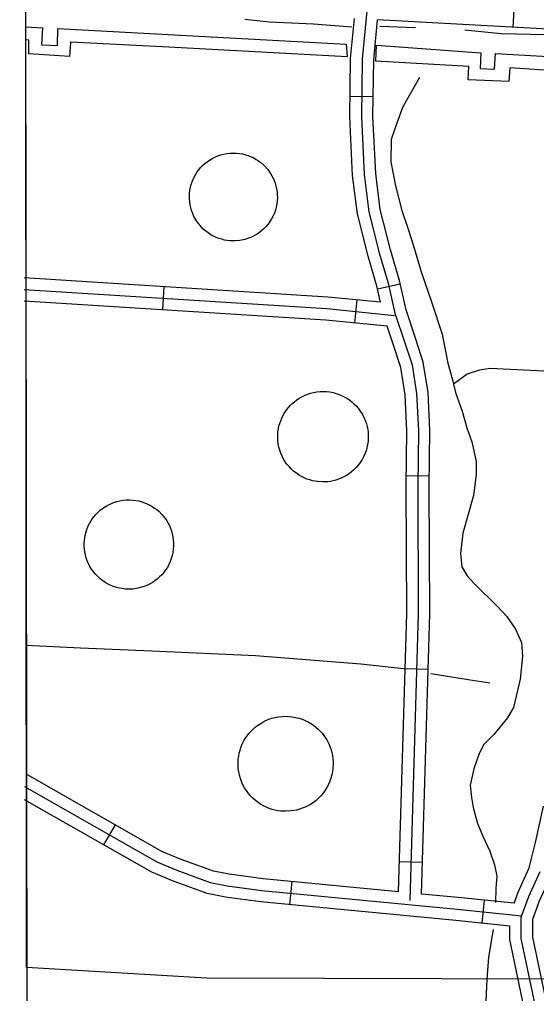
# Model space of a CAD drawing. Extents: x 3313447 to 3351316, y 703786 to 729172.
# Drawn here: x 3317577 to 3318246, y 718227 to 719488 of the extents above; entities that cross this region are included whole.
import ezdxf

# ---------------------------------------------------------------- set-up
doc = ezdxf.new("R2010")
doc.units = 0
for name, color, linetype in [('V-DOMW-TANK', 7, 'Continuous'), ('V-GRID-FRAM', 7, 'Continuous'), ('V-ROAD-CNTR', 7, 'Continuous'), ('V-SITE-OTLN', 7, 'Continuous'), ('V-TOPO-SHOR', 7, 'Continuous'), ('V-UTIL-LINE', 7, 'Continuous')]:
    doc.layers.add(name, color=color, linetype=linetype)

msp = doc.modelspace()

# ---------------------------------------------------------------- linework, layer by layer
at = {"layer": 'V-DOMW-TANK'}
for points in [[(3317869.4, 719312.7), (3317873.1, 719311.6), (3317876.7, 719310.1), (3317880.1, 719308.5), (3317883.3, 719306.7), (3317886.3, 719304.8), (3317889.1, 719302.7), (3317894.1, 719298.2), (3317898.3, 719293.5), (3317902, 719288.3), (3317905.2, 719282.4), (3317906.6, 719279.2), (3317907.9, 719275.8), (3317908.9, 719272.3), (3317909.7, 719268.6), (3317910.3, 719264.8), (3317910.6, 719260.9), (3317910.7, 719257), (3317910.5, 719253), (3317910, 719249), (3317909.2, 719245), (3317908.1, 719241), (3317906.8, 719237.2), (3317905.1, 719233.4), (3317903.2, 719229.8), (3317901.1, 719226.3), (3317898.7, 719223), (3317896.1, 719220), (3317893.4, 719217.1), (3317890.5, 719214.5), (3317887.5, 719212.1), (3317884.4, 719210), (3317881.3, 719208.1), (3317878.1, 719206.5), (3317874.8, 719205.1), (3317868.5, 719203), (3317862.2, 719201.7), (3317855.9, 719201.1), (3317849.2, 719201.3), (3317845.7, 719201.7), (3317842.2, 719202.3), (3317838.6, 719203.2), (3317835, 719204.3), (3317831.4, 719205.7), (3317827.9, 719207.3), (3317824.5, 719209.2), (3317821.1, 719211.4), (3317817.9, 719213.9), (3317814.8, 719216.5), (3317811.9, 719219.4), (3317809.3, 719222.6), (3317806.8, 719225.9), (3317804.6, 719229.3), (3317802.7, 719232.9), (3317801.1, 719236.6), (3317799.7, 719240.4), (3317798.6, 719244.2), (3317797.8, 719248), (3317797.2, 719251.8), (3317796.9, 719255.5), (3317796.9, 719259.2), (3317797.1, 719262.8), (3317797.5, 719266.2), (3317798.8, 719272.8), (3317800.8, 719278.9), (3317803.5, 719284.6), (3317807, 719290.4), (3317809.1, 719293.2), (3317811.4, 719296), (3317813.9, 719298.6), (3317816.7, 719301.2), (3317819.7, 719303.5), (3317822.8, 719305.8), (3317826.2, 719307.8), (3317829.8, 719309.6), (3317833.5, 719311.2), (3317837.4, 719312.5), (3317841.3, 719313.5), (3317845.4, 719314.3), (3317849.5, 719314.8), (3317853.5, 719314.9), (3317857.6, 719314.8), (3317861.6, 719314.4), (3317865.6, 719313.7)], [(3317952.5, 718891.7), (3317949, 718892.9), (3317945.5, 718894.3), (3317942.1, 718896), (3317938.7, 718898), (3317935.3, 718900.3), (3317932.1, 718902.8), (3317929.1, 718905.5), (3317926.2, 718908.5), (3317923.5, 718911.7), (3317921, 718915.2), (3317918.8, 718918.8), (3317916.9, 718922.5), (3317915.2, 718926.4), (3317913.8, 718930.3), (3317912.7, 718934.3), (3317911.9, 718938.4), (3317911.4, 718942.4), (3317911.2, 718946.4), (3317911.2, 718950.4), (3317911.5, 718954.2), (3317912.1, 718958), (3317912.8, 718961.6), (3317913.8, 718965), (3317915, 718968.4), (3317916.3, 718971.5), (3317919.2, 718977.3), (3317922.9, 718982.8), (3317925, 718985.5), (3317927.3, 718988.1), (3317929.9, 718990.6), (3317932.7, 718993), (3317935.7, 718995.3), (3317938.9, 718997.5), (3317942.3, 718999.4), (3317945.9, 719001.2), (3317949.7, 719002.7), (3317953.6, 719004), (3317957.6, 719005), (3317961.8, 719005.7), (3317966, 719006.2), (3317970.2, 719006.3), (3317974.4, 719006.1), (3317978.6, 719005.6), (3317982.7, 719004.8), (3317986.7, 719003.8), (3317990.6, 719002.4), (3317994.4, 719000.8), (3317998, 718999), (3318001.4, 718997), (3318004.5, 718994.8), (3318007.5, 718992.5), (3318010.3, 718990), (3318012.8, 718987.5), (3318015.1, 718984.8), (3318017.2, 718982.1), (3318020.7, 718976.6), (3318023.6, 718970.8), (3318024.9, 718967.6), (3318026, 718964.2), (3318026.9, 718960.7), (3318027.6, 718957.1), (3318028.1, 718953.4), (3318028.3, 718949.5), (3318028.3, 718945.6), (3318028, 718941.6), (3318027.5, 718937.5), (3318026.6, 718933.5), (3318025.5, 718929.5), (3318024, 718925.6), (3318022.3, 718921.7), (3318020.3, 718918), (3318018, 718914.5), (3318015.5, 718911.1), (3318012.8, 718907.9), (3318009.8, 718904.9), (3318006.7, 718902.2), (3318003.5, 718899.8), (3318000.1, 718897.6), (3317996.7, 718895.7), (3317993.2, 718894), (3317989.7, 718892.6), (3317986.2, 718891.4), (3317982.7, 718890.5), (3317979.3, 718889.9), (3317975.9, 718889.4), (3317969.3, 718889.1), (3317962.8, 718889.5), (3317959.4, 718890), (3317956, 718890.7)], [(3317748.8, 718857.4), (3317751.8, 718855.4), (3317754.6, 718853.3), (3317757.1, 718851.2), (3317761.7, 718846.6), (3317765.7, 718841.5), (3317767.6, 718838.7), (3317769.3, 718835.7), (3317770.9, 718832.6), (3317772.4, 718829.2), (3317773.6, 718825.7), (3317774.6, 718822), (3317775.4, 718818.2), (3317776, 718814.3), (3317776.3, 718810.3), (3317776.3, 718806.2), (3317776, 718802.1), (3317775.4, 718798), (3317774.6, 718794), (3317773.4, 718790), (3317772, 718786.1), (3317770.2, 718782.3), (3317768.3, 718778.6), (3317766, 718775.2), (3317763.6, 718771.9), (3317761, 718768.9), (3317758.2, 718766.1), (3317755.3, 718763.5), (3317752.3, 718761.2), (3317749.2, 718759.1), (3317746, 718757.3), (3317742.8, 718755.7), (3317739.7, 718754.3), (3317736.5, 718753.2), (3317730.2, 718751.5), (3317723.9, 718750.5), (3317720.5, 718750.3), (3317717, 718750.3), (3317713.5, 718750.5), (3317709.9, 718751), (3317706.2, 718751.6), (3317702.5, 718752.6), (3317698.8, 718753.8), (3317695.1, 718755.2), (3317691.5, 718757), (3317688, 718759), (3317684.6, 718761.3), (3317681.3, 718763.9), (3317678.2, 718766.6), (3317675.4, 718769.7), (3317672.7, 718772.9), (3317670.3, 718776.3), (3317668.1, 718779.8), (3317666.2, 718783.4), (3317664.6, 718787.2), (3317663.3, 718791), (3317662.3, 718794.8), (3317661.5, 718798.6), (3317661, 718802.4), (3317660.7, 718806.1), (3317660.7, 718809.7), (3317660.9, 718813.3), (3317661.4, 718816.7), (3317662, 718820), (3317663.6, 718826.3), (3317666, 718832.3), (3317667.5, 718835.3), (3317669.2, 718838.3), (3317671.2, 718841.3), (3317673.4, 718844.2), (3317675.8, 718847), (3317678.4, 718849.8), (3317681.3, 718852.4), (3317684.4, 718854.8), (3317687.8, 718857.1), (3317691.3, 718859.1), (3317695, 718860.9), (3317698.8, 718862.5), (3317702.8, 718863.7), (3317706.8, 718864.7), (3317710.9, 718865.4), (3317715.1, 718865.8), (3317719.2, 718865.9), (3317723.3, 718865.7), (3317727.3, 718865.3), (3317731.3, 718864.5), (3317735.1, 718863.5), (3317738.8, 718862.3), (3317742.3, 718860.8), (3317745.7, 718859.2)], [(3317963.4, 718569.2), (3317966.1, 718566.6), (3317968.5, 718563.8), (3317970.7, 718561), (3317974.5, 718555.3), (3317977.6, 718549.1), (3317979, 718545.8), (3317980.2, 718542.3), (3317981.2, 718538.7), (3317982, 718534.9), (3317982.5, 718530.9), (3317982.8, 718526.9), (3317982.9, 718522.8), (3317982.6, 718518.6), (3317982.1, 718514.3), (3317981.2, 718510.1), (3317980.1, 718505.9), (3317978.6, 718501.7), (3317976.8, 718497.7), (3317974.8, 718493.7), (3317972.4, 718490), (3317969.8, 718486.4), (3317967, 718483), (3317964, 718479.9), (3317960.7, 718477), (3317957.4, 718474.4), (3317953.9, 718472), (3317950.3, 718470), (3317946.6, 718468.2), (3317943, 718466.7), (3317939.3, 718465.4), (3317935.6, 718464.4), (3317932, 718463.7), (3317928.5, 718463.2), (3317921.6, 718462.8), (3317914.8, 718463.1), (3317911.2, 718463.6), (3317907.6, 718464.3), (3317903.9, 718465.3), (3317900.2, 718466.5), (3317896.6, 718468), (3317892.9, 718469.8), (3317889.3, 718471.8), (3317885.8, 718474.1), (3317882.4, 718476.7), (3317879.1, 718479.6), (3317876.1, 718482.7), (3317873.2, 718486), (3317870.6, 718489.6), (3317868.2, 718493.3), (3317866.1, 718497.2), (3317864.3, 718501.3), (3317862.8, 718505.4), (3317861.6, 718509.6), (3317860.7, 718513.8), (3317860.1, 718518.1), (3317859.9, 718522.3), (3317859.9, 718526.4), (3317860.1, 718530.5), (3317860.7, 718534.4), (3317861.4, 718538.2), (3317862.4, 718541.9), (3317863.6, 718545.4), (3317864.9, 718548.7), (3317867.9, 718554.8), (3317871.7, 718560.6), (3317873.9, 718563.4), (3317876.3, 718566.2), (3317879, 718568.9), (3317881.9, 718571.5), (3317885, 718573.9), (3317888.3, 718576.2), (3317891.9, 718578.3), (3317895.7, 718580.2), (3317899.6, 718581.9), (3317903.7, 718583.2), (3317907.9, 718584.3), (3317912.3, 718585.1), (3317916.7, 718585.6), (3317921.1, 718585.8), (3317925.5, 718585.7), (3317929.9, 718585.2), (3317934.3, 718584.4), (3317938.5, 718583.4), (3317942.6, 718582), (3317946.6, 718580.4), (3317950.4, 718578.6), (3317953.9, 718576.5), (3317957.3, 718574.2), (3317960.5, 718571.8)]]:
    msp.add_lwpolyline(points, close=True, dxfattribs=at)
at = {"layer": 'V-GRID-FRAM'}
msp.add_lwpolyline([(3317576.9, 727351), (3317595.4, 709166), (3349105.8, 709211.8), (3349071.4, 727396.8), (3317576.9, 727351)], dxfattribs=at)
at = {"layer": 'V-ROAD-CNTR'}
for p, q in [((3318215.9, 719477.7), (3318217.6, 719507.7)), ((3318004.7, 719388.6), (3318034.7, 719388.2)), ((3317762.3, 719111.9), (3317764.2, 719141.8)), ((3318040.4, 719139.1), (3318069.7, 719145.6)), ((3318011.1, 719094.8), (3318014.1, 719124.7)), ((3318077.5, 718897.5), (3318107.5, 718897.2)), ((3318076, 718647.8), (3318106, 718646.9)), ((3317686.2, 718419.2), (3317701.1, 718445.2)), ((3318068.6, 718397.9), (3318098.6, 718397)), ((3317927, 718341.9), (3317929.9, 718371.8)), ((3318175.8, 718317.8), (3318178.8, 718347.6))]:
    msp.add_line(p, q, dxfattribs=at)
for points in [[(3318027, 719503.2), (3318020.4, 719436.3), (3318019.4, 719361.9), (3318023.1, 719287.2), (3318029, 719238.9), (3318042.6, 719185.6), (3318054.1, 719146.4), (3318062.7, 719107.8), (3318075.4, 719070.7), (3318085, 719040.8), (3318090.9, 719003.5), (3318093.2, 718955.4), (3318092.3, 718883.4), (3318093.1, 718718.3), (3318082.2, 718347.5)], [(3318044.3, 719121.7), (3318039.6, 719142.6), (3318028.1, 719181.6), (3318014.2, 719236.1), (3318008.1, 719286), (3318004.4, 719361.6), (3318005.4, 719437.1), (3318010.5, 719489.1)], [(3318097.4, 718355.7), (3318108.1, 718718.2), (3318107.3, 718883.3), (3318108.2, 718955.7), (3318105.9, 719005), (3318099.6, 719044.3), (3318089.6, 719075.4), (3318077.2, 719111.9), (3318068.7, 719150.1), (3318057.1, 719189.5), (3318043.8, 719241.7), (3318038, 719288.5), (3318034.4, 719362.2), (3318035.4, 719435.4), (3318040.5, 719487.4)], [(3318277, 719474.4), (3318040.5, 719487.4)], [(3318044.3, 719121.7), (3317976, 719128.5), (3317582.9, 719153.2)], [(3317582.9, 719138.2), (3317974.8, 719113.5), (3318062.4, 719104.8)], [(3318052.7, 719090.7), (3317973.6, 719098.6), (3317583, 719123.2)], [(3318067.5, 718358.5), (3318078.1, 718718.5), (3318077.3, 718883.5), (3318078.2, 718955.1), (3318076, 719001.9), (3318070.3, 719037.4), (3318061.2, 719066), (3318052.7, 719090.7)], [(3318067.5, 718358.5), (3317892.2, 718375.4), (3317848.3, 718381.3), (3317827.9, 718385.3), (3317808.9, 718392.2), (3317786.1, 718400.6), (3317761.3, 718410.9), (3317587.2, 718510)], [(3317583.6, 718494.8), (3317754.7, 718397.4), (3317780.6, 718386.6), (3317803.7, 718378.1), (3317823.9, 718370.8), (3317845.9, 718366.5), (3317890.4, 718360.5), (3318143.2, 718336.2), (3318227, 718327.6)], [(3318211.4, 718314.2), (3318141.7, 718321.3), (3317888.7, 718345.6), (3317843.5, 718351.7), (3317819.9, 718356.3), (3317798.6, 718364), (3317775.1, 718372.7), (3317748.1, 718384), (3317583.6, 718477.6)], [(3318217, 718343.8), (3318222.3, 718358.3), (3318236.5, 718389.8), (3318244.6, 718422.5), (3318255.1, 718469.6)], [(3318272, 718154), (3318241.4, 718299.8), (3318241.4, 718323.3), (3318250.1, 718347), (3318264.9, 718379.9), (3318273.8, 718415.6), (3318283.5, 718459)], [(3318257.3, 718151), (3318226.4, 718298.2), (3318226.4, 718325.9), (3318236.2, 718352.7), (3318250.7, 718384.9)], [(3318217, 718343.8), (3318144.7, 718351.1), (3318097.4, 718355.7)], [(3318242.7, 718147.9), (3318211.4, 718296.7), (3318211.4, 718314.2)]]:
    msp.add_lwpolyline(points, dxfattribs=at)
at = {"layer": 'V-SITE-OTLN'}
for p, q in [((3317586.2, 718260.8), (3317584.1, 720334)), ((3317819.1, 718246.6), (3317586.2, 718260.8)), ((3318907.6, 718243.8), (3317819.1, 718246.6))]:
    msp.add_line(p, q, dxfattribs=at)
at = {"layer": 'V-TOPO-SHOR'}
msp.add_line((3318089.6, 719476.9), (3318043.5, 719478.7), dxfattribs=at)
for points in [[(3318006.9, 719477.9), (3317957.4, 719481.8), (3317900.4, 719484.1), (3317868.4, 719487.7)], [(3318315.2, 719464), (3318257.9, 719467.8), (3318200.3, 719469), (3318153.3, 719473.8)], [(3318094.7, 719412.7), (3318072.8, 719373.8), (3318066.4, 719356.9), (3318062.7, 719346.3)], [(3318062.7, 719346.3), (3318057.9, 719332.2), (3318057.6, 719303.3), (3318063.4, 719272.4), (3318071.9, 719240.7), (3318079.8, 719216.5), (3318087, 719194.9), (3318096.9, 719161.2), (3318110, 719122.2), (3318123.8, 719080.4), (3318131.5, 719042.7), (3318137.4, 719021.1), (3318138.7, 719015.8), (3318141.3, 719005), (3318149.9, 718980.7), (3318155.8, 718959.2), (3318162.3, 718941), (3318168.2, 718915.4), (3318168.1, 718898.6), (3318164.5, 718871.7), (3318150.7, 718822.8), (3318147.8, 718796.6), (3318149.6, 718779.1), (3318156.3, 718767.6), (3318165.6, 718757.5), (3318195.6, 718727.7), (3318207.6, 718714.8), (3318218.9, 718698.6), (3318226.8, 718681.1), (3318228, 718663.6), (3318225.1, 718634), (3318221.6, 718619.3), (3318216.1, 718597.1), (3318208.6, 718583.8), (3318191, 718562.4), (3318178.1, 718549.1), (3318171.9, 718537.7), (3318165.1, 718517.6), (3318160.2, 718496.8), (3318162.1, 718480.6), (3318164, 718467.8), (3318169.9, 718447), (3318176.5, 718430.8), (3318185.7, 718411.2), (3318191.7, 718393.7), (3318194.9, 718378.9), (3318193.4, 718362.8), (3318192.9, 718344.7)], [(3318358.4, 719056.9), (3318338, 719056.3), (3318333.9, 719052.9), (3318323.7, 719040.3), (3318318.3, 719033.6), (3318306.2, 719031), (3318299.4, 719029.7), (3318281.3, 719031.2), (3318185.9, 719036), (3318172.5, 719034), (3318156.3, 719028.8), (3318138.7, 719015.8)], [(3317585.7, 718677.8), (3317656, 718674.4), (3317748, 718670.4), (3317882.4, 718664.6), (3318018.7, 718653.5), (3318078, 718647.3)], [(3318109.4, 718641), (3318157.6, 718633.6), (3318185.8, 718629)], [(3318190, 718309.8), (3318184, 718274.1), (3318181.8, 718245.3), (3318180.1, 718208.3), (3318180, 718188.8), (3318180.3, 718184.1), (3318180.9, 718177), (3318181.5, 718169.1)]]:
    msp.add_lwpolyline(points, dxfattribs=at)
at = {"layer": 'V-UTIL-LINE'}
msp.add_line((3317999.8, 719456), (3318001.2, 719439.5), dxfattribs=at)
for points in [[(3317584.9, 719478.3), (3317606.9, 719476.8), (3317605.5, 719454.9), (3317626, 719454.2), (3317626.7, 719476.1), (3317999.8, 719456)], [(3318001.2, 719439.5), (3317770.2, 719451.8), (3317643.1, 719458.2), (3317641.7, 719439.8), (3317589.1, 719443.4), (3317589.1, 719461.1), (3317584.9, 719461.3)], [(3318364, 719414.7), (3318211.6, 719425.3), (3318210.2, 719407.6), (3318157.6, 719409.8), (3318158.3, 719426.8), (3318038, 719434), (3318038.8, 719454.5), (3318174.1, 719444.6), (3318173.3, 719424.1), (3318191.8, 719423.3), (3318193.2, 719443.8), (3318366.8, 719433.8)]]:
    msp.add_lwpolyline(points, dxfattribs=at)

doc.saveas('drawing.dxf')
